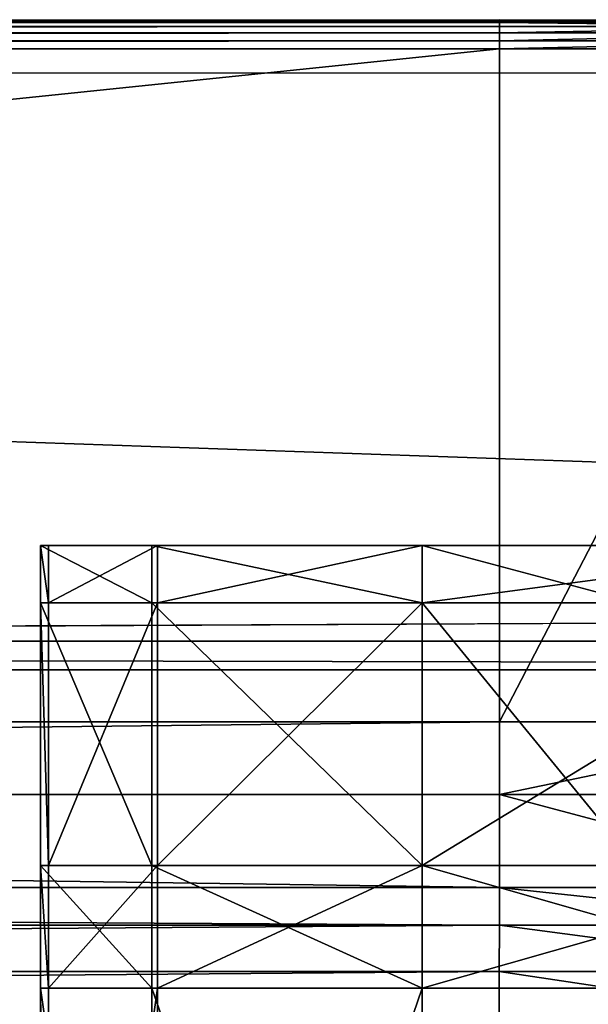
# Model space of a CAD drawing. Extents: x 0 to 31, y 0 to 21.2.
# Tile 522 of 574: x 20.8 to 21.9, y 19.3 to 21.2. Entities that reach past the tile are written whole.
import ezdxf

# ---------------------------------------------------------------- set-up
doc = ezdxf.new("R2010")
doc.units = 0
doc.header["$MEASUREMENT"] = 0
doc.layers.get('0').update_dxf_attribs({"color": 13, "linetype": 'CONTINUOUS'})
for name, color, linetype in [('CAST_IRON', 250, 'CONTINUOUS'), ('GALVANIZED_METAL', 252, 'CONTINUOUS'), ('GRATES', 250, 'CONTINUOUS')]:
    doc.layers.add(name, color=color, linetype=linetype)

# ---------------------------------------------------------------- blocks, each defined once
blk = doc.blocks.new('NGM5058UC_TRADECAD_DXF')
at = {"layer": 'CAST_IRON', "color": 0}
for p, q in [((-6.4769, 10.62185, 0.30235), (6.2169, 10.62185, 0.30235)), ((6.2169, 10.61915, 0.52785), (-6.4769, 10.61915, 0.52785)), ((6.2169, 10.61915, 0.52785), (-6.4769, 10.61915, 0.52785)), ((6.2169, 10.61915, 0.52785), (6.2169, 10.62185, 0.30235)), ((6.2169, 10.62185, 0.30235), (6.9, 10.62185, 0.30235)), ((6.2169, 10.61915, 0.52785), (6.2169, 10.62185, 0.30235)), ((6.9, 10.61915, 0.52785), (6.2169, 10.61915, 0.52785)), ((6.2169, 10.61915, 0.52785), (6.2169, 10.61665, 0.54365)), ((6.2169, 10.61915, 0.52785), (6.2169, 10.61665, 0.54365)), ((6.9, 10.61915, 0.52785), (6.2169, 10.61915, 0.52785)), ((6.2169, 10.61665, 0.54365), (-6.4769, 10.61665, 0.54365)), ((6.2169, 10.61665, 0.54365), (-6.4769, 10.61665, 0.54365)), ((6.2169, 10.60885, 0.55905), (-6.4769, 10.60885, 0.55905)), ((6.2169, 10.60885, 0.55905), (-6.4769, 10.60885, 0.55905)), ((6.2169, 10.60885, 0.55905), (6.2169, 10.61665, 0.54365)), ((6.2169, 10.61665, 0.54365), (6.9, 10.61665, 0.54365)), ((6.2169, 10.61665, 0.54365), (6.9, 10.61665, 0.54365)), ((6.2169, 10.60885, 0.55905), (6.2169, 10.61665, 0.54365)), ((6.2169, 10.59625, 0.57145), (6.2169, 10.60885, 0.55905)), ((6.2169, 10.60885, 0.55905), (6.9, 10.60885, 0.55905)), ((6.2169, 10.60885, 0.55905), (6.9, 10.60885, 0.55905)), ((6.2169, 10.59625, 0.57145), (6.2169, 10.60885, 0.55905)), ((6.2169, 10.59625, 0.57145), (-6.4769, 10.59625, 0.57145)), ((6.2169, 10.59625, 0.57145), (-6.4769, 10.59625, 0.57145)), ((6.2169, 10.58075, 0.57905), (-6.4769, 10.58075, 0.57905)), ((6.2169, 10.58075, 0.57905), (-6.4769, 10.58075, 0.57905)), ((6.2169, 10.58075, 0.57905), (6.2169, 10.59625, 0.57145)), ((6.2169, 10.59625, 0.57145), (6.9, 10.59625, 0.57145)), ((6.2169, 10.59625, 0.57145), (6.9, 10.59625, 0.57145)), ((6.2169, 10.58075, 0.57905), (6.2169, 10.59625, 0.57145)), ((6.2169, 10.56495, 0.58145), (6.2169, 10.58075, 0.57905)), ((6.2169, 10.58075, 0.57905), (6.9, 10.58075, 0.57905)), ((6.2169, 10.58075, 0.57905), (6.9, 10.58075, 0.57905)), ((6.2169, 10.56495, 0.58145), (6.2169, 10.58075, 0.57905)), ((-6.4769, 10.56495, 0.58145), (6.2169, 10.56495, 0.58145)), ((-6.4769, 10.56495, 0.58145), (6.2169, 10.56495, 0.58145)), ((6.2169, 9.25035, 0.58145), (6.2169, 10.56495, 0.58145)), ((6.2169, 10.56495, 0.58145), (6.9, 10.56495, 0.58145)), ((6.2169, 9.25035, 0.58145), (6.2169, 10.56495, 0.58145)), ((6.2169, 10.56495, 0.58145), (6.9, 10.56495, 0.58145)), ((6.2169, 9.25035, 0.58145), (-6.4769, 9.25035, 0.58145)), ((6.2169, 9.25035, 0.58145), (-6.4769, 9.25035, 0.58145)), ((6.9, 9.25035, 0.58145), (6.2169, 9.25035, 0.58145)), ((6.2169, 9.25035, 0.58145), (6.2169, 9.10825, 0.45515)), ((6.2169, 9.25035, 0.58145), (6.2169, 9.10825, 0.45515)), ((6.9, 9.25035, 0.58145), (6.2169, 9.25035, 0.58145)), ((6.2169, 9.10825, 0.45515), (-6.4769, 9.10825, 0.45515)), ((6.2169, 9.10825, 0.45515), (-6.4769, 9.10825, 0.45515)), ((6.2169, 9.10825, 0.45515), (6.9, 9.10825, 0.45515)), ((6.2169, 8.92655, -0.00545), (6.2169, 9.10825, 0.45515)), ((6.2169, 8.92655, -0.00545), (6.2169, 9.10825, 0.45515)), ((6.2169, 9.10825, 0.45515), (6.9, 9.10825, 0.45515)), ((6.2169, 8.92655, -0.00545), (-6.4769, 8.92655, -0.00545)), ((6.2169, 8.92655, -0.00545), (-6.4769, 8.92655, -0.00545)), ((6.2168, 8.85305, -0.08095), (6.2169, 8.92655, -0.00545)), ((6.2168, 8.85305, -0.08095), (6.2169, 8.92655, -0.00545)), ((6.2169, 8.92655, -0.00545), (6.9, 8.92655, -0.00545)), ((6.2169, 8.92655, -0.00545), (6.9, 8.92655, -0.00545)), ((-6.4768, 8.85305, -0.08095), (6.2168, 8.85305, -0.08095)), ((-6.4768, 8.85305, -0.08095), (6.2168, 8.85305, -0.08095)), ((6.2168, 8.85305, -0.08095), (6.2166, 8.76215, -0.13935)), ((6.2168, 8.85305, -0.08095), (6.2166, 8.76215, -0.13935)), ((6.8998, 8.85305, -0.08095), (6.2168, 8.85305, -0.08095)), ((6.8998, 8.85305, -0.08095), (6.2168, 8.85305, -0.08095)), ((-6.4765, 8.76215, -0.13935), (6.2166, 8.76215, -0.13935)), ((-6.4765, 8.76215, -0.13935), (6.2166, 8.76215, -0.13935)), ((6.2166, 8.76215, -0.13935), (6.2162, 8.66025, -0.17545)), ((6.2166, 8.76215, -0.13935), (6.2162, 8.66025, -0.17545)), ((6.2166, 8.76215, -0.13935), (6.8993, 8.76215, -0.13935)), ((6.2166, 8.76215, -0.13935), (6.8993, 8.76215, -0.13935))]:
    blk.add_line(p, q, dxfattribs=at)
at = {"layer": 'GALVANIZED_METAL', "color": 0}
for p, q in [((14.414, 9.47795, 0.40495), (-15.3507, 10.51755, 0.40495)), ((15.3501, 10.51755, 0.40495), (-15.3507, 10.51755, 0.40495)), ((14.414, 9.47795, 0.40495), (-15.3507, 10.51755, 0.40495)), ((14.216, 9.40775, -1.89865), (-14.2165, 9.40775, -1.89865)), ((14.216, 9.40775, -1.89865), (-14.2165, 9.40775, -1.89865)), ((14.1302, 9.35165, 0.40495), (-14.1307, 9.35165, 0.40495)), ((14.1302, 9.35165, 0.40495), (-14.1307, 9.35165, 0.40495))]:
    blk.add_line(p, q, dxfattribs=at)
at = {"layer": 'GRATES', "color": 0}
for p, q in [((5.3364, 9.59445, 0.98805), (5.3207, 9.59445, 0.70725)), ((5.3207, 9.59445, 0.70725), (5.5381, 9.59445, 0.70725)), ((5.3364, 9.59445, 0.98805), (5.3207, 9.59445, 0.70725)), ((5.3207, 9.48275, 0.70725), (5.3207, 9.59445, 0.70725)), ((5.3207, 9.59445, 0.70725), (5.5381, 9.59445, 0.70725)), ((5.3207, 9.48275, 0.70725), (5.3207, 9.59445, 0.70725)), ((5.5492, 9.59445, 0.98805), (5.3364, 9.59445, 0.98805)), ((5.3364, 9.48275, 0.98805), (5.3364, 9.59445, 0.98805)), ((5.5492, 9.59445, 0.98805), (5.3364, 9.59445, 0.98805)), ((5.3364, 9.48275, 0.98805), (5.3364, 9.59445, 0.98805)), ((5.5381, 9.59445, 0.70725), (5.5492, 9.59445, 0.98805)), ((6.066, 9.59445, 0.70725), (5.5381, 9.59445, 0.70725)), ((5.5381, 9.59445, 0.70725), (5.5381, 9.48275, 0.70725)), ((5.5381, 9.59445, 0.70725), (5.5492, 9.59445, 0.98805)), ((6.066, 9.59445, 0.70725), (5.5381, 9.59445, 0.70725)), ((5.5381, 9.59445, 0.70725), (5.5381, 9.48275, 0.70725)), ((6.066, 9.59445, 0.98805), (5.5492, 9.59445, 0.98805)), ((5.5492, 9.48275, 0.98805), (5.5492, 9.59445, 0.98805)), ((6.066, 9.59445, 0.98805), (5.5492, 9.59445, 0.98805)), ((5.5492, 9.48275, 0.98805), (5.5492, 9.59445, 0.98805)), ((6.9049, 9.59445, 0.70725), (6.066, 9.59445, 0.70725)), ((6.066, 9.59445, 0.70725), (6.066, 9.48275, 0.70725)), ((6.066, 9.59445, 0.70725), (6.066, 9.48275, 0.70725)), ((6.066, 9.59445, 0.70725), (6.066, 9.59445, 0.98805)), ((6.066, 9.59445, 0.98805), (6.066, 9.48275, 0.98805)), ((6.9073, 9.59445, 0.98805), (6.066, 9.59445, 0.98805)), ((6.066, 9.59445, 0.70725), (6.066, 9.59445, 0.98805)), ((6.9049, 9.59445, 0.70725), (6.066, 9.59445, 0.70725)), ((6.066, 9.59445, 0.98805), (6.066, 9.48275, 0.98805)), ((6.9073, 9.59445, 0.98805), (6.066, 9.59445, 0.98805)), ((5.3207, 9.48275, 0.70725), (5.3364, 9.48275, 0.98805)), ((5.3207, 8.96965, 0.70725), (5.3207, 9.48275, 0.70725)), ((5.5381, 9.48275, 0.70725), (5.3207, 9.48275, 0.70725)), ((5.3207, 8.96965, 0.70725), (5.3207, 9.48275, 0.70725)), ((5.3207, 9.48275, 0.70725), (5.3364, 9.48275, 0.98805)), ((5.5381, 9.48275, 0.70725), (5.3207, 9.48275, 0.70725)), ((5.3364, 8.96965, 0.98805), (5.3364, 9.48275, 0.98805)), ((5.3364, 9.48275, 0.98805), (5.5492, 9.48275, 0.98805)), ((5.3364, 8.96965, 0.98805), (5.3364, 9.48275, 0.98805)), ((5.3364, 9.48275, 0.98805), (5.5492, 9.48275, 0.98805)), ((5.5381, 9.48275, 0.70725), (6.066, 9.48275, 0.70725)), ((5.5381, 8.96965, 0.70725), (5.5381, 9.48275, 0.70725)), ((6.066, 9.48275, 0.41895), (5.5381, 9.48275, 0.41895)), ((5.5381, 9.48275, 0.41895), (5.5381, 8.96965, 0.41895)), ((5.5381, 9.48275, 0.59665), (5.5381, 9.48275, 0.70725)), ((5.5381, 8.96965, 0.70725), (5.5381, 9.48275, 0.70725)), ((5.5381, 8.96965, 0.59665), (5.5381, 9.48275, 0.59665)), ((5.5381, 9.48275, 0.70725), (6.066, 9.48275, 0.70725)), ((5.5381, 9.48275, 0.59665), (5.5381, 9.48275, 0.70725)), ((5.5381, 9.48275, 0.59665), (6.066, 9.48275, 0.59665)), ((5.5381, 9.48275, 0.41895), (5.5381, 9.48275, 0.59665)), ((5.5381, 8.96965, 0.59665), (5.5381, 9.48275, 0.59665)), ((5.5381, 9.48275, 0.41895), (5.5381, 8.96965, 0.41895)), ((5.5381, 9.48275, 0.59665), (6.066, 9.48275, 0.59665)), ((5.5381, 9.48275, 0.41895), (5.5381, 9.48275, 0.59665)), ((6.066, 9.48275, 0.41895), (5.5381, 9.48275, 0.41895)), ((5.5492, 8.96965, 0.98805), (5.5492, 9.48275, 0.98805)), ((5.5492, 9.48275, 0.98805), (6.066, 9.48275, 0.98805)), ((5.5492, 8.96965, 0.98805), (5.5492, 9.48275, 0.98805)), ((5.5492, 9.48275, 0.98805), (6.066, 9.48275, 0.98805)), ((6.066, 9.48275, 0.70725), (6.4855, 9.48275, 0.70725)), ((6.066, 9.48275, 0.98805), (6.066, 8.96965, 0.98805)), ((6.4855, 9.48275, 0.41895), (6.066, 9.48275, 0.41895)), ((6.066, 9.48275, 0.41895), (6.066, 8.96965, 0.41895)), ((6.066, 9.48275, 0.98805), (6.066, 8.96965, 0.98805)), ((6.066, 9.48275, 0.98805), (6.9073, 9.48275, 0.98805)), ((6.066, 9.48275, 0.41895), (6.066, 8.96965, 0.41895)), ((6.066, 9.48275, 0.98805), (6.9073, 9.48275, 0.98805)), ((6.066, 9.48275, 0.70725), (6.4855, 9.48275, 0.70725)), ((6.066, 9.48275, 0.70725), (6.066, 9.48275, 0.59665)), ((6.066, 9.48275, 0.59665), (6.4855, 9.48275, 0.59665)), ((6.066, 9.48275, 0.70725), (6.066, 9.48275, 0.59665)), ((6.066, 9.48275, 0.59665), (6.4855, 9.48275, 0.59665)), ((6.066, 9.48275, 0.59665), (6.066, 9.48275, 0.41895)), ((6.4855, 9.48275, 0.41895), (6.066, 9.48275, 0.41895)), ((6.066, 9.48275, 0.59665), (6.066, 9.48275, 0.41895)), ((5.3207, 8.96965, 0.70725), (5.3364, 8.96965, 0.98805)), ((5.3207, 8.72995, 0.70725), (5.3207, 8.96965, 0.70725)), ((5.5381, 8.96965, 0.70725), (5.3207, 8.96965, 0.70725)), ((5.3207, 8.72995, 0.70725), (5.3207, 8.96965, 0.70725)), ((5.3207, 8.96965, 0.70725), (5.3364, 8.96965, 0.98805)), ((5.5381, 8.96965, 0.70725), (5.3207, 8.96965, 0.70725)), ((5.3364, 8.96965, 0.98805), (5.3364, 8.72995, 0.98805)), ((5.3364, 8.96965, 0.98805), (5.3364, 8.72995, 0.98805)), ((5.3364, 8.96965, 0.98805), (5.5492, 8.96965, 0.98805)), ((5.3364, 8.96965, 0.98805), (5.5492, 8.96965, 0.98805)), ((5.5381, 8.72995, 0.70725), (5.5381, 8.96965, 0.70725)), ((6.066, 8.96965, 0.70725), (5.5381, 8.96965, 0.70725)), ((5.5381, 8.72995, 0.70725), (5.5381, 8.96965, 0.70725)), ((5.5381, 8.96965, 0.41895), (6.066, 8.96965, 0.41895)), ((6.066, 8.96965, 0.70725), (5.5381, 8.96965, 0.70725)), ((6.066, 8.96965, 0.59665), (5.5381, 8.96965, 0.59665)), ((5.5381, 8.96965, 0.59665), (5.5381, 8.96965, 0.70725)), ((5.5381, 8.96965, 0.59665), (5.5381, 8.96965, 0.70725)), ((6.066, 8.96965, 0.59665), (5.5381, 8.96965, 0.59665)), ((5.5381, 8.96965, 0.41895), (6.066, 8.96965, 0.41895)), ((5.5381, 8.96965, 0.41895), (5.5381, 8.96965, 0.59665)), ((5.5381, 8.96965, 0.41895), (5.5381, 8.96965, 0.59665)), ((5.5492, 8.96965, 0.98805), (5.5492, 8.72995, 0.98805)), ((5.5492, 8.96965, 0.98805), (5.5492, 8.72995, 0.98805)), ((5.5492, 8.96965, 0.98805), (6.066, 8.96965, 0.98805)), ((5.5492, 8.96965, 0.98805), (6.066, 8.96965, 0.98805)), ((6.066, 8.96965, 0.70725), (6.9049, 8.96965, 0.70725)), ((6.4855, 8.96965, 0.59665), (6.066, 8.96965, 0.59665)), ((6.066, 8.96965, 0.59665), (6.066, 8.96965, 0.70725)), ((6.066, 8.96965, 0.98805), (6.066, 8.72995, 0.98805)), ((6.066, 8.96965, 0.98805), (6.066, 8.72995, 0.98805)), ((6.066, 8.96965, 0.98805), (6.9073, 8.96965, 0.98805)), ((6.066, 8.72995, 0.70725), (6.066, 8.96965, 0.70725)), ((6.066, 8.96965, 0.41895), (6.4855, 8.96965, 0.41895)), ((6.066, 8.96965, 0.98805), (6.9073, 8.96965, 0.98805)), ((6.066, 8.96965, 0.70725), (6.9049, 8.96965, 0.70725)), ((6.066, 8.72995, 0.70725), (6.066, 8.96965, 0.70725)), ((6.066, 8.96965, 0.59665), (6.066, 8.96965, 0.70725)), ((6.4855, 8.96965, 0.59665), (6.066, 8.96965, 0.59665)), ((6.066, 8.96965, 0.41895), (6.4855, 8.96965, 0.41895)), ((6.066, 8.96965, 0.41895), (6.066, 8.96965, 0.59665)), ((6.066, 8.96965, 0.41895), (6.066, 8.96965, 0.59665)), ((5.5381, 8.72995, 0.70725), (5.3207, 8.72995, 0.70725)), ((5.3207, 8.72995, 0.70725), (5.3207, 7.21695, 0.70725)), ((5.3364, 8.72995, 0.98805), (5.3207, 8.72995, 0.70725)), ((5.3364, 8.72995, 0.98805), (5.3207, 8.72995, 0.70725)), ((5.3207, 8.72995, 0.70725), (5.3207, 7.21695, 0.70725)), ((5.5381, 8.72995, 0.70725), (5.3207, 8.72995, 0.70725)), ((5.3364, 7.21695, 0.98805), (5.3364, 8.72995, 0.98805)), ((5.3364, 8.72995, 0.98805), (5.5492, 8.72995, 0.98805)), ((5.3364, 7.21695, 0.98805), (5.3364, 8.72995, 0.98805)), ((5.3364, 8.72995, 0.98805), (5.5492, 8.72995, 0.98805)), ((5.5381, 7.21695, 0.70725), (5.5381, 8.72995, 0.70725)), ((6.066, 8.72995, 0.70725), (5.5381, 8.72995, 0.70725)), ((5.5381, 7.21695, 0.70725), (5.5381, 8.72995, 0.70725)), ((6.066, 8.72995, 0.70725), (5.5381, 8.72995, 0.70725)), ((5.5492, 8.72995, 0.98805), (5.5492, 7.21695, 0.98805)), ((6.066, 8.72995, 0.98805), (5.5492, 8.72995, 0.98805)), ((5.5492, 8.72995, 0.98805), (5.5492, 7.21695, 0.98805)), ((6.066, 8.72995, 0.98805), (5.5492, 8.72995, 0.98805)), ((6.066, 8.72995, 0.98805), (6.066, 8.72995, 0.70725)), ((6.066, 8.72995, 0.70725), (6.066, 7.21695, 0.70725)), ((6.066, 7.21695, 0.98805), (6.066, 8.72995, 0.98805)), ((6.066, 8.72995, 0.70725), (6.066, 7.21695, 0.70725)), ((6.066, 7.21695, 0.98805), (6.066, 8.72995, 0.98805)), ((6.9073, 8.72995, 0.98805), (6.066, 8.72995, 0.98805)), ((6.9073, 8.72995, 0.98805), (6.066, 8.72995, 0.98805)), ((6.9049, 8.72995, 0.70725), (6.066, 8.72995, 0.70725)), ((6.066, 8.72995, 0.98805), (6.066, 8.72995, 0.70725)), ((6.9049, 8.72995, 0.70725), (6.066, 8.72995, 0.70725))]:
    blk.add_line(p, q, dxfattribs=at)
at = {"layer": 'CAST_IRON', "color": 0}
mesh = blk.add_polyface(dxfattribs=at)
corners = [(6.2169, 10.61915, 0.52785), (-6.4769, 10.62185, 0.30235), (6.2169, 10.62185, 0.30235), (-6.4769, 10.61915, 0.52785)]
mesh.append_faces([[corners[k] for k in face] for face in [(0, 1, 2), (1, 0, 3)]], dxfattribs={"vtx0": -1, "color": 0})
mesh = blk.add_polyface(dxfattribs=at)
corners = [(6.2169, 10.61665, 0.54365), (-6.4769, 10.61915, 0.52785), (6.2169, 10.61915, 0.52785), (-6.4769, 10.61665, 0.54365)]
mesh.append_faces([[corners[k] for k in face] for face in [(0, 1, 2), (1, 0, 3)]], dxfattribs={"vtx0": -1, "color": 0})
mesh = blk.add_polyface(dxfattribs=at)
corners = [(6.9, 10.61915, 0.52785), (6.2169, 10.62185, 0.30235), (6.9, 10.62185, 0.30235), (6.2169, 10.61915, 0.52785)]
mesh.append_faces([[corners[k] for k in face] for face in [(0, 1, 2), (1, 0, 3)]], dxfattribs={"vtx0": -1, "color": 0})
mesh = blk.add_polyface(dxfattribs=at)
corners = [(6.9, 10.61665, 0.54365), (6.2169, 10.61915, 0.52785), (6.9, 10.61915, 0.52785), (6.2169, 10.61665, 0.54365)]
mesh.append_faces([[corners[k] for k in face] for face in [(0, 1, 2), (1, 0, 3)]], dxfattribs={"vtx0": -1, "color": 0})
mesh = blk.add_polyface(dxfattribs=at)
corners = [(6.2169, 10.60885, 0.55905), (-6.4769, 10.61665, 0.54365), (6.2169, 10.61665, 0.54365), (-6.4769, 10.60885, 0.55905)]
mesh.append_faces([[corners[k] for k in face] for face in [(0, 1, 2), (1, 0, 3)]], dxfattribs={"vtx0": -1, "color": 0})
mesh = blk.add_polyface(dxfattribs=at)
corners = [(6.2169, 10.60885, 0.55905), (-6.4769, 10.59625, 0.57145), (-6.4769, 10.60885, 0.55905), (6.2169, 10.59625, 0.57145)]
mesh.append_faces([[corners[k] for k in face] for face in [(0, 1, 2), (1, 0, 3)]], dxfattribs={"vtx0": -1, "color": 0})
mesh = blk.add_polyface(dxfattribs=at)
corners = [(6.9, 10.60885, 0.55905), (6.2169, 10.61665, 0.54365), (6.9, 10.61665, 0.54365), (6.2169, 10.60885, 0.55905)]
mesh.append_faces([[corners[k] for k in face] for face in [(0, 1, 2), (1, 0, 3)]], dxfattribs={"vtx0": -1, "color": 0})
mesh = blk.add_polyface(dxfattribs=at)
corners = [(6.9, 10.60885, 0.55905), (6.2169, 10.59625, 0.57145), (6.2169, 10.60885, 0.55905), (6.9, 10.59625, 0.57145)]
mesh.append_faces([[corners[k] for k in face] for face in [(0, 1, 2), (1, 0, 3)]], dxfattribs={"vtx0": -1, "color": 0})
mesh = blk.add_polyface(dxfattribs=at)
corners = [(6.2169, 10.59625, 0.57145), (-6.4769, 10.58075, 0.57905), (-6.4769, 10.59625, 0.57145), (6.2169, 10.58075, 0.57905)]
mesh.append_faces([[corners[k] for k in face] for face in [(0, 1, 2), (1, 0, 3)]], dxfattribs={"vtx0": -1, "color": 0})
mesh = blk.add_polyface(dxfattribs=at)
corners = [(6.2169, 10.58075, 0.57905), (-6.4769, 10.56495, 0.58145), (-6.4769, 10.58075, 0.57905), (6.2169, 10.56495, 0.58145)]
mesh.append_faces([[corners[k] for k in face] for face in [(0, 1, 2), (1, 0, 3)]], dxfattribs={"vtx0": -1, "color": 0})
mesh = blk.add_polyface(dxfattribs=at)
corners = [(6.9, 10.59625, 0.57145), (6.2169, 10.58075, 0.57905), (6.2169, 10.59625, 0.57145), (6.9, 10.58075, 0.57905)]
mesh.append_faces([[corners[k] for k in face] for face in [(0, 1, 2), (1, 0, 3)]], dxfattribs={"vtx0": -1, "color": 0})
mesh = blk.add_polyface(dxfattribs=at)
corners = [(6.9, 10.58075, 0.57905), (6.2169, 10.56495, 0.58145), (6.2169, 10.58075, 0.57905), (6.9, 10.56495, 0.58145)]
mesh.append_faces([[corners[k] for k in face] for face in [(0, 1, 2), (1, 0, 3)]], dxfattribs={"vtx0": -1, "color": 0})
mesh = blk.add_polyface(dxfattribs=at)
corners = [(6.2169, 10.56495, 0.58145), (-6.4769, 9.25035, 0.58145), (-6.4769, 10.56495, 0.58145), (6.2169, 9.25035, 0.58145)]
mesh.append_faces([[corners[k] for k in face] for face in [(0, 1, 2), (1, 0, 3)]], dxfattribs={"vtx0": -1, "color": 0})
mesh = blk.add_polyface(dxfattribs=at)
corners = [(6.9, 10.56495, 0.58145), (6.2169, 9.25035, 0.58145), (6.2169, 10.56495, 0.58145), (6.9, 9.25035, 0.58145)]
mesh.append_faces([[corners[k] for k in face] for face in [(0, 1, 2), (1, 0, 3)]], dxfattribs={"vtx0": -1, "color": 0})
mesh = blk.add_polyface(dxfattribs=at)
corners = [(6.2169, 9.25035, 0.58145), (-6.4769, 9.10825, 0.45515), (-6.4769, 9.25035, 0.58145), (6.2169, 9.10825, 0.45515)]
mesh.append_faces([[corners[k] for k in face] for face in [(0, 1, 2), (1, 0, 3)]], dxfattribs={"vtx0": -1, "color": 0})
mesh = blk.add_polyface(dxfattribs=at)
corners = [(6.9, 9.25035, 0.58145), (6.2169, 9.10825, 0.45515), (6.2169, 9.25035, 0.58145), (6.9, 9.10825, 0.45515)]
mesh.append_faces([[corners[k] for k in face] for face in [(0, 1, 2), (1, 0, 3)]], dxfattribs={"vtx0": -1, "color": 0})
mesh = blk.add_polyface(dxfattribs=at)
corners = [(-6.4769, 9.10825, 0.45515), (6.2169, 8.92655, -0.00545), (-6.4769, 8.92655, -0.00545), (6.2169, 9.10825, 0.45515)]
mesh.append_faces([[corners[k] for k in face] for face in [(0, 1, 2), (1, 0, 3)]], dxfattribs={"vtx0": -1, "color": 0})
mesh = blk.add_polyface(dxfattribs=at)
corners = [(6.2169, 9.10825, 0.45515), (6.9, 8.92655, -0.00545), (6.2169, 8.92655, -0.00545), (6.9, 9.10825, 0.45515)]
mesh.append_faces([[corners[k] for k in face] for face in [(0, 1, 2), (1, 0, 3)]], dxfattribs={"vtx0": -1, "color": 0})
mesh = blk.add_polyface(dxfattribs=at)
corners = [(-6.4769, 8.92655, -0.00545), (6.2168, 8.85305, -0.08095), (-6.4768, 8.85305, -0.08095), (6.2169, 8.92655, -0.00545)]
mesh.append_faces([[corners[k] for k in face] for face in [(0, 1, 2), (1, 0, 3)]], dxfattribs={"vtx0": -1, "color": 0})
mesh = blk.add_polyface(dxfattribs=at)
corners = [(6.2169, 8.92655, -0.00545), (6.8998, 8.85305, -0.08095), (6.2168, 8.85305, -0.08095), (6.9, 8.92655, -0.00545)]
mesh.append_faces([[corners[k] for k in face] for face in [(0, 1, 2), (1, 0, 3)]], dxfattribs={"vtx0": -1, "color": 0})
mesh = blk.add_polyface(dxfattribs=at)
corners = [(6.2168, 8.85305, -0.08095), (-6.4765, 8.76215, -0.13935), (-6.4768, 8.85305, -0.08095), (6.2166, 8.76215, -0.13935)]
mesh.append_faces([[corners[k] for k in face] for face in [(0, 1, 2), (1, 0, 3)]], dxfattribs={"vtx0": -1, "color": 0})
mesh = blk.add_polyface(dxfattribs=at)
corners = [(6.2168, 8.85305, -0.08095), (6.8993, 8.76215, -0.13935), (6.2166, 8.76215, -0.13935), (6.8998, 8.85305, -0.08095)]
mesh.append_faces([[corners[k] for k in face] for face in [(0, 1, 2), (1, 0, 3)]], dxfattribs={"vtx0": -1, "color": 0})
mesh = blk.add_polyface(dxfattribs=at)
corners = [(6.2166, 8.76215, -0.13935), (-6.4761, 8.66025, -0.17545), (-6.4765, 8.76215, -0.13935), (6.2162, 8.66025, -0.17545)]
mesh.append_faces([[corners[k] for k in face] for face in [(0, 1, 2), (1, 0, 3)]], dxfattribs={"vtx0": -1, "color": 0})
mesh = blk.add_polyface(dxfattribs=at)
corners = [(6.2166, 8.76215, -0.13935), (6.8984, 8.66025, -0.17545), (6.2162, 8.66025, -0.17545), (6.8993, 8.76215, -0.13935)]
mesh.append_faces([[corners[k] for k in face] for face in [(0, 1, 2), (1, 0, 3)]], dxfattribs={"vtx0": -1, "color": 0})
at = {"layer": 'GALVANIZED_METAL', "color": 0}
mesh = blk.add_polyface(dxfattribs=at)
corners = [(-14.1307, 9.35165, 0.40495), (14.414, 9.47795, 0.40495), (-15.3507, 10.51755, 0.40495), (14.1302, 9.35165, 0.40495)]
mesh.append_faces([[corners[k] for k in face] for face in [(0, 1, 2), (1, 0, 3)]], dxfattribs={"vtx0": -1, "color": 0})
mesh = blk.add_polyface(dxfattribs=at)
corners = [(15.3501, 10.51755, 0.40495), (-15.3507, 10.51755, 0.40495), (14.414, 9.47795, 0.40495)]
mesh.append_faces([[corners[k] for k in face] for face in [(0, 1, 2)]], dxfattribs={"color": 0})
mesh = blk.add_polyface(dxfattribs=at)
corners = [(-14.2165, -9.41305, -1.89865), (14.216, 9.40775, -1.89865), (-14.3866, -9.24295, -1.89865), (14.386, 9.23775, -1.89865)]
mesh.append_faces([[corners[k] for k in face] for face in [(0, 1, 2), (1, 0, 3)]], dxfattribs={"vtx0": -1, "color": 0})
mesh = blk.add_polyface(dxfattribs=at)
corners = [(14.216, 9.40775, -1.89865), (-14.2165, 9.40775, -1.89865), (-14.3866, -9.24295, -1.89865)]
mesh.append_faces([[corners[k] for k in face] for face in [(0, 1, 2)]], dxfattribs={"color": 0})
mesh = blk.add_polyface(dxfattribs=at)
corners = [(14.1302, 9.35165, 0.40495), (-14.2165, 9.40775, -1.89865), (14.216, 9.40775, -1.89865), (-14.1307, 9.35165, 0.40495)]
mesh.append_faces([[corners[k] for k in face] for face in [(0, 1, 2), (1, 0, 3)]], dxfattribs={"vtx0": -1, "color": 0})
mesh = blk.add_polyface(dxfattribs=at)
corners = [(14.386, 9.23775, -1.89865), (-14.2165, -9.41305, -1.89865), (14.2159, -9.41295, -1.89865)]
mesh.append_faces([[corners[k] for k in face] for face in [(0, 1, 2)]], dxfattribs={"color": 0})
at = {"layer": 'GRATES', "color": 0}
mesh = blk.add_polyface(dxfattribs=at)
corners = [(5.5492, 9.59445, 0.98805), (5.3207, 9.59445, 0.70725), (5.5381, 9.59445, 0.70725), (5.3364, 9.59445, 0.98805)]
mesh.append_faces([[corners[k] for k in face] for face in [(0, 1, 2), (1, 0, 3)]], dxfattribs={"vtx0": -1, "color": 0})
mesh = blk.add_polyface(dxfattribs=at)
corners = [(5.3207, 9.59445, 0.70725), (5.3364, 9.48275, 0.98805), (5.3207, 9.48275, 0.70725), (5.3364, 9.59445, 0.98805)]
mesh.append_faces([[corners[k] for k in face] for face in [(0, 1, 2), (1, 0, 3)]], dxfattribs={"vtx0": -1, "color": 0})
mesh = blk.add_polyface(dxfattribs=at)
corners = [(5.5381, 9.48275, 0.70725), (5.3207, 9.59445, 0.70725), (5.3207, 9.48275, 0.70725), (5.5381, 9.59445, 0.70725)]
mesh.append_faces([[corners[k] for k in face] for face in [(0, 1, 2), (1, 0, 3)]], dxfattribs={"vtx0": -1, "color": 0})
mesh = blk.add_polyface(dxfattribs=at)
corners = [(5.5492, 9.59445, 0.98805), (5.3364, 9.48275, 0.98805), (5.3364, 9.59445, 0.98805), (5.5492, 9.48275, 0.98805)]
mesh.append_faces([[corners[k] for k in face] for face in [(0, 1, 2), (1, 0, 3)]], dxfattribs={"vtx0": -1, "color": 0})
mesh = blk.add_polyface(dxfattribs=at)
corners = [(6.066, 9.48275, 0.70725), (5.5381, 9.59445, 0.70725), (5.5381, 9.48275, 0.70725), (6.066, 9.59445, 0.70725)]
mesh.append_faces([[corners[k] for k in face] for face in [(0, 1, 2), (1, 0, 3)]], dxfattribs={"vtx0": -1, "color": 0})
mesh = blk.add_polyface(dxfattribs=at)
corners = [(6.066, 9.59445, 0.98805), (5.5381, 9.59445, 0.70725), (6.066, 9.59445, 0.70725), (5.5492, 9.59445, 0.98805)]
mesh.append_faces([[corners[k] for k in face] for face in [(0, 1, 2), (1, 0, 3)]], dxfattribs={"vtx0": -1, "color": 0})
mesh = blk.add_polyface(dxfattribs=at)
corners = [(6.066, 9.59445, 0.98805), (5.5492, 9.48275, 0.98805), (5.5492, 9.59445, 0.98805), (6.066, 9.48275, 0.98805)]
mesh.append_faces([[corners[k] for k in face] for face in [(0, 1, 2), (1, 0, 3)]], dxfattribs={"vtx0": -1, "color": 0})
mesh = blk.add_polyface(dxfattribs=at)
corners = [(6.4855, 9.48275, 0.70725), (6.066, 9.59445, 0.70725), (6.066, 9.48275, 0.70725), (6.9049, 9.59445, 0.70725)]
mesh.append_faces([[corners[k] for k in face] for face in [(0, 1, 2), (1, 0, 3)]], dxfattribs={"vtx0": -1, "color": 0})
mesh = blk.add_polyface(dxfattribs=at)
corners = [(6.9073, 9.59445, 0.98805), (6.066, 9.59445, 0.70725), (6.9049, 9.59445, 0.70725), (6.066, 9.59445, 0.98805)]
mesh.append_faces([[corners[k] for k in face] for face in [(0, 1, 2), (1, 0, 3)]], dxfattribs={"vtx0": -1, "color": 0})
mesh = blk.add_polyface(dxfattribs=at)
corners = [(6.9073, 9.59445, 0.98805), (6.066, 9.48275, 0.98805), (6.066, 9.59445, 0.98805), (6.9073, 9.48275, 0.98805)]
mesh.append_faces([[corners[k] for k in face] for face in [(0, 1, 2), (1, 0, 3)]], dxfattribs={"vtx0": -1, "color": 0})
mesh = blk.add_polyface(dxfattribs=at)
corners = [(5.3207, 9.48275, 0.70725), (5.3364, 8.96965, 0.98805), (5.3207, 8.96965, 0.70725), (5.3364, 9.48275, 0.98805)]
mesh.append_faces([[corners[k] for k in face] for face in [(0, 1, 2), (1, 0, 3)]], dxfattribs={"vtx0": -1, "color": 0})
mesh = blk.add_polyface(dxfattribs=at)
corners = [(5.5381, 8.96965, 0.70725), (5.3207, 9.48275, 0.70725), (5.3207, 8.96965, 0.70725), (5.5381, 9.48275, 0.70725)]
mesh.append_faces([[corners[k] for k in face] for face in [(0, 1, 2), (1, 0, 3)]], dxfattribs={"vtx0": -1, "color": 0})
mesh = blk.add_polyface(dxfattribs=at)
corners = [(5.5492, 9.48275, 0.98805), (5.3364, 8.96965, 0.98805), (5.3364, 9.48275, 0.98805), (5.5492, 8.96965, 0.98805)]
mesh.append_faces([[corners[k] for k in face] for face in [(0, 1, 2), (1, 0, 3)]], dxfattribs={"vtx0": -1, "color": 0})
mesh = blk.add_polyface(dxfattribs=at)
corners = [(6.066, 8.96965, 0.41895), (5.5381, 9.48275, 0.41895), (5.5381, 8.96965, 0.41895), (6.066, 9.48275, 0.41895)]
mesh.append_faces([[corners[k] for k in face] for face in [(0, 1, 2), (1, 0, 3)]], dxfattribs={"vtx0": -1, "color": 0})
mesh = blk.add_polyface(dxfattribs=at)
corners = [(5.5381, 9.48275, 0.59665), (5.5381, 8.96965, 0.70725), (5.5381, 8.96965, 0.59665), (5.5381, 9.48275, 0.70725)]
mesh.append_faces([[corners[k] for k in face] for face in [(0, 1, 2), (1, 0, 3)]], dxfattribs={"vtx0": -1, "color": 0})
mesh = blk.add_polyface(dxfattribs=at)
corners = [(6.066, 9.48275, 0.70725), (5.5381, 9.48275, 0.59665), (6.066, 9.48275, 0.59665), (5.5381, 9.48275, 0.70725)]
mesh.append_faces([[corners[k] for k in face] for face in [(0, 1, 2), (1, 0, 3)]], dxfattribs={"vtx0": -1, "color": 0})
mesh = blk.add_polyface(dxfattribs=at)
corners = [(5.5381, 9.48275, 0.41895), (5.5381, 8.96965, 0.59665), (5.5381, 8.96965, 0.41895), (5.5381, 9.48275, 0.59665)]
mesh.append_faces([[corners[k] for k in face] for face in [(0, 1, 2), (1, 0, 3)]], dxfattribs={"vtx0": -1, "color": 0})
mesh = blk.add_polyface(dxfattribs=at)
corners = [(6.066, 9.48275, 0.59665), (5.5381, 9.48275, 0.41895), (6.066, 9.48275, 0.41895), (5.5381, 9.48275, 0.59665)]
mesh.append_faces([[corners[k] for k in face] for face in [(0, 1, 2), (1, 0, 3)]], dxfattribs={"vtx0": -1, "color": 0})
mesh = blk.add_polyface(dxfattribs=at)
corners = [(6.066, 9.48275, 0.98805), (5.5492, 8.96965, 0.98805), (5.5492, 9.48275, 0.98805), (6.066, 8.96965, 0.98805)]
mesh.append_faces([[corners[k] for k in face] for face in [(0, 1, 2), (1, 0, 3)]], dxfattribs={"vtx0": -1, "color": 0})
mesh = blk.add_polyface(dxfattribs=at)
corners = [(6.4855, 8.96965, 0.41895), (6.066, 9.48275, 0.41895), (6.066, 8.96965, 0.41895), (6.4855, 9.48275, 0.41895)]
mesh.append_faces([[corners[k] for k in face] for face in [(0, 1, 2), (1, 0, 3)]], dxfattribs={"vtx0": -1, "color": 0})
mesh = blk.add_polyface(dxfattribs=at)
corners = [(6.9073, 9.48275, 0.98805), (6.066, 8.96965, 0.98805), (6.066, 9.48275, 0.98805), (6.9073, 8.96965, 0.98805)]
mesh.append_faces([[corners[k] for k in face] for face in [(0, 1, 2), (1, 0, 3)]], dxfattribs={"vtx0": -1, "color": 0})
mesh = blk.add_polyface(dxfattribs=at)
corners = [(6.4855, 9.48275, 0.70725), (6.066, 9.48275, 0.59665), (6.4855, 9.48275, 0.59665), (6.066, 9.48275, 0.70725)]
mesh.append_faces([[corners[k] for k in face] for face in [(0, 1, 2), (1, 0, 3)]], dxfattribs={"vtx0": -1, "color": 0})
mesh = blk.add_polyface(dxfattribs=at)
corners = [(6.4855, 9.48275, 0.59665), (6.066, 9.48275, 0.41895), (6.4855, 9.48275, 0.41895), (6.066, 9.48275, 0.59665)]
mesh.append_faces([[corners[k] for k in face] for face in [(0, 1, 2), (1, 0, 3)]], dxfattribs={"vtx0": -1, "color": 0})
mesh = blk.add_polyface(dxfattribs=at)
corners = [(5.3207, 8.96965, 0.70725), (5.3364, 8.72995, 0.98805), (5.3207, 8.72995, 0.70725), (5.3364, 8.96965, 0.98805)]
mesh.append_faces([[corners[k] for k in face] for face in [(0, 1, 2), (1, 0, 3)]], dxfattribs={"vtx0": -1, "color": 0})
mesh = blk.add_polyface(dxfattribs=at)
corners = [(5.5381, 8.72995, 0.70725), (5.3207, 8.96965, 0.70725), (5.3207, 8.72995, 0.70725), (5.5381, 8.96965, 0.70725)]
mesh.append_faces([[corners[k] for k in face] for face in [(0, 1, 2), (1, 0, 3)]], dxfattribs={"vtx0": -1, "color": 0})
mesh = blk.add_polyface(dxfattribs=at)
corners = [(5.5492, 8.96965, 0.98805), (5.3364, 8.72995, 0.98805), (5.3364, 8.96965, 0.98805), (5.5492, 8.72995, 0.98805)]
mesh.append_faces([[corners[k] for k in face] for face in [(0, 1, 2), (1, 0, 3)]], dxfattribs={"vtx0": -1, "color": 0})
mesh = blk.add_polyface(dxfattribs=at)
corners = [(6.066, 8.72995, 0.70725), (5.5381, 8.96965, 0.70725), (5.5381, 8.72995, 0.70725), (6.066, 8.96965, 0.70725)]
mesh.append_faces([[corners[k] for k in face] for face in [(0, 1, 2), (1, 0, 3)]], dxfattribs={"vtx0": -1, "color": 0})
mesh = blk.add_polyface(dxfattribs=at)
corners = [(5.5381, 8.96965, 0.70725), (6.066, 8.96965, 0.59665), (5.5381, 8.96965, 0.59665), (6.066, 8.96965, 0.70725)]
mesh.append_faces([[corners[k] for k in face] for face in [(0, 1, 2), (1, 0, 3)]], dxfattribs={"vtx0": -1, "color": 0})
mesh = blk.add_polyface(dxfattribs=at)
corners = [(5.5381, 8.96965, 0.59665), (6.066, 8.96965, 0.41895), (5.5381, 8.96965, 0.41895), (6.066, 8.96965, 0.59665)]
mesh.append_faces([[corners[k] for k in face] for face in [(0, 1, 2), (1, 0, 3)]], dxfattribs={"vtx0": -1, "color": 0})
mesh = blk.add_polyface(dxfattribs=at)
corners = [(6.066, 8.96965, 0.98805), (5.5492, 8.72995, 0.98805), (5.5492, 8.96965, 0.98805), (6.066, 8.72995, 0.98805)]
mesh.append_faces([[corners[k] for k in face] for face in [(0, 1, 2), (1, 0, 3)]], dxfattribs={"vtx0": -1, "color": 0})
mesh = blk.add_polyface(dxfattribs=at)
corners = [(6.066, 8.96965, 0.70725), (6.4855, 8.96965, 0.59665), (6.066, 8.96965, 0.59665), (6.9049, 8.96965, 0.70725)]
mesh.append_faces([[corners[k] for k in face] for face in [(0, 1, 2), (1, 0, 3)]], dxfattribs={"vtx0": -1, "color": 0})
mesh = blk.add_polyface(dxfattribs=at)
corners = [(6.9073, 8.96965, 0.98805), (6.066, 8.72995, 0.98805), (6.066, 8.96965, 0.98805), (6.9073, 8.72995, 0.98805)]
mesh.append_faces([[corners[k] for k in face] for face in [(0, 1, 2), (1, 0, 3)]], dxfattribs={"vtx0": -1, "color": 0})
mesh = blk.add_polyface(dxfattribs=at)
corners = [(6.9049, 8.72995, 0.70725), (6.066, 8.96965, 0.70725), (6.066, 8.72995, 0.70725), (6.9049, 8.96965, 0.70725)]
mesh.append_faces([[corners[k] for k in face] for face in [(0, 1, 2), (1, 0, 3)]], dxfattribs={"vtx0": -1, "color": 0})
mesh = blk.add_polyface(dxfattribs=at)
corners = [(6.066, 8.96965, 0.59665), (6.4855, 8.96965, 0.41895), (6.066, 8.96965, 0.41895), (6.4855, 8.96965, 0.59665)]
mesh.append_faces([[corners[k] for k in face] for face in [(0, 1, 2), (1, 0, 3)]], dxfattribs={"vtx0": -1, "color": 0})
mesh = blk.add_polyface(dxfattribs=at)
corners = [(5.5381, 7.21695, 0.70725), (5.3207, 8.72995, 0.70725), (5.3207, 7.21695, 0.70725), (5.5381, 8.72995, 0.70725)]
mesh.append_faces([[corners[k] for k in face] for face in [(0, 1, 2), (1, 0, 3)]], dxfattribs={"vtx0": -1, "color": 0})
mesh = blk.add_polyface(dxfattribs=at)
corners = [(5.3207, 8.72995, 0.70725), (5.3364, 7.21695, 0.98805), (5.3207, 7.21695, 0.70725), (5.3364, 8.72995, 0.98805)]
mesh.append_faces([[corners[k] for k in face] for face in [(0, 1, 2), (1, 0, 3)]], dxfattribs={"vtx0": -1, "color": 0})
mesh = blk.add_polyface(dxfattribs=at)
corners = [(5.5492, 8.72995, 0.98805), (5.3364, 7.21695, 0.98805), (5.3364, 8.72995, 0.98805), (5.5492, 7.21695, 0.98805)]
mesh.append_faces([[corners[k] for k in face] for face in [(0, 1, 2), (1, 0, 3)]], dxfattribs={"vtx0": -1, "color": 0})
mesh = blk.add_polyface(dxfattribs=at)
corners = [(6.066, 7.21695, 0.70725), (5.5381, 8.72995, 0.70725), (5.5381, 7.21695, 0.70725), (6.066, 8.72995, 0.70725)]
mesh.append_faces([[corners[k] for k in face] for face in [(0, 1, 2), (1, 0, 3)]], dxfattribs={"vtx0": -1, "color": 0})
mesh = blk.add_polyface(dxfattribs=at)
corners = [(6.066, 8.72995, 0.98805), (5.5492, 7.21695, 0.98805), (5.5492, 8.72995, 0.98805), (6.066, 7.21695, 0.98805)]
mesh.append_faces([[corners[k] for k in face] for face in [(0, 1, 2), (1, 0, 3)]], dxfattribs={"vtx0": -1, "color": 0})
mesh = blk.add_polyface(dxfattribs=at)
corners = [(6.066, 8.72995, 0.98805), (6.066, 7.21695, 0.70725), (6.066, 7.21695, 0.98805), (6.066, 8.72995, 0.70725)]
mesh.append_faces([[corners[k] for k in face] for face in [(0, 1, 2), (1, 0, 3)]], dxfattribs={"vtx0": -1, "color": 0})
mesh = blk.add_polyface(dxfattribs=at)
corners = [(6.066, 8.72995, 0.98805), (6.9049, 8.72995, 0.70725), (6.066, 8.72995, 0.70725), (6.9073, 8.72995, 0.98805)]
mesh.append_faces([[corners[k] for k in face] for face in [(0, 1, 2), (1, 0, 3)]], dxfattribs={"vtx0": -1, "color": 0})
blk = doc.blocks.new('NGM5058UC_TRADECAD_DWG')
at = {"color": 0}
blk.add_blockref('NGM5058UC_TRADECAD_DXF', (15.5194, 10.62185, 1.89865), dxfattribs=at)

msp = doc.modelspace()

# ---------------------------------------------------------------- block references
at = {"color": 0}
msp.add_blockref('NGM5058UC_TRADECAD_DWG', (0, 0), dxfattribs=at)

doc.saveas('drawing.dxf')
